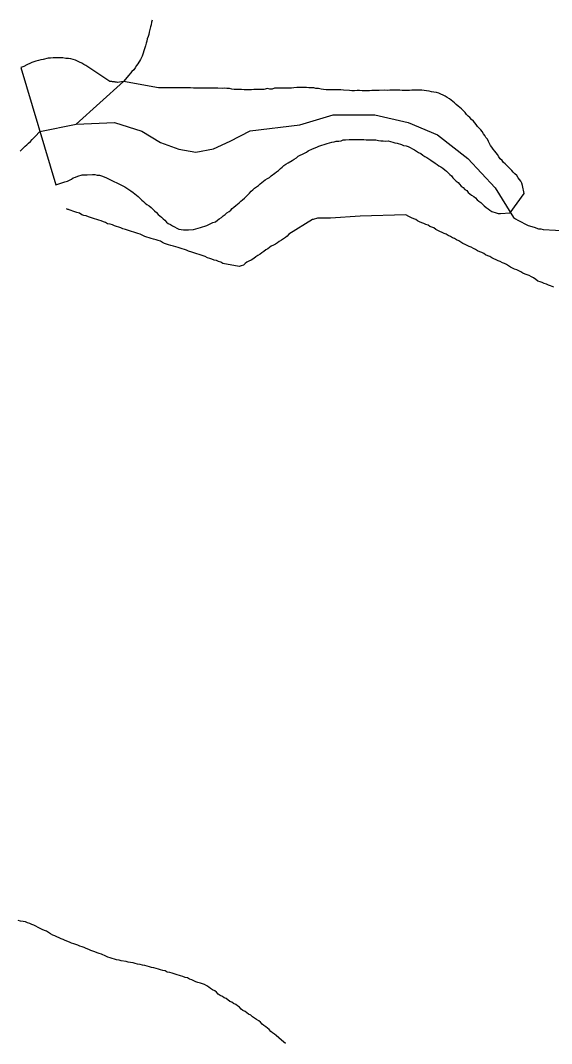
# Model space of a CAD drawing. Extents: x 785.9 to 812.4, y 7674.9 to 7703.1.
# Drawn here: x 797.356 to 798.587, y 7679.189 to 7681.56 of the extents above; entities that cross this region are included whole.
import ezdxf

# ---------------------------------------------------------------- set-up
doc = ezdxf.new("R2010")
doc.units = 0
doc.header["$LTSCALE"] = 0.04
for name, color, linetype, lineweight in [('2', 7, 'Continuous', 25), ('4', 7, 'Continuous', 25), ('7', 7, 'Continuous', 25)]:
    doc.layers.add(name, color=color, linetype=linetype, lineweight=lineweight)

msp = doc.modelspace()

# ---------------------------------------------------------------- linework, layer by layer
at = {"layer": '2'}
msp.add_line((797.3572, 7681.4513), (797.4378, 7681.1791), dxfattribs=at)
for points in [[(797.676, 7681.4038), (797.5951, 7681.4188), (797.5806, 7681.4167), (797.579, 7681.4169), (797.5774, 7681.4172), (797.5757, 7681.4174), (797.5741, 7681.4176), (797.5725, 7681.4178), (797.5709, 7681.418), (797.5693, 7681.4182), (797.5677, 7681.4185), (797.5661, 7681.4187), (797.5645, 7681.4189), (797.5629, 7681.4191), (797.5166, 7681.4499), (797.5077, 7681.4556), (797.5029, 7681.458), (797.498, 7681.4612), (797.4932, 7681.4637), (797.4883, 7681.4661), (797.4835, 7681.4685), (797.4786, 7681.4701), (797.4729, 7681.4709), (797.4673, 7681.4717), (797.4616, 7681.4717), (797.4543, 7681.4734), (797.4487, 7681.4734), (797.443, 7681.4734), (797.4317, 7681.4734), (797.426, 7681.4726), (797.4203, 7681.4726), (797.409, 7681.4701), (797.4034, 7681.4693), (797.3977, 7681.4677), (797.392, 7681.4661), (797.3872, 7681.4645), (797.3823, 7681.4628), (797.3775, 7681.4604), (797.3726, 7681.458), (797.371, 7681.4572), (797.3695, 7681.4565), (797.3681, 7681.4557), (797.3666, 7681.455), (797.3652, 7681.4543), (797.3638, 7681.4536), (797.3572, 7681.4513)], [(798.0588, 7681.4005), (798.0531, 7681.4013), (798.0466, 7681.4022), (798.041, 7681.4022), (798.0361, 7681.4038), (798.0304, 7681.4038), (798.0248, 7681.4038), (798.0191, 7681.4046), (798.0134, 7681.4046), (798.0078, 7681.4046), (798.0021, 7681.4046), (797.9965, 7681.4046), (797.99, 7681.4038), (797.9843, 7681.403), (797.9787, 7681.403), (797.973, 7681.403), (797.9673, 7681.403), (797.9617, 7681.403), (797.956, 7681.403), (797.9503, 7681.403), (797.9447, 7681.403), (797.9398, 7681.4013), (797.9342, 7681.4013), (797.9285, 7681.4022), (797.9204, 7681.4005), (797.9147, 7681.4005), (797.9091, 7681.4005), (797.8969, 7681.4005), (797.8913, 7681.3997), (797.8856, 7681.3997), (797.8799, 7681.3997), (797.8743, 7681.3997), (797.8686, 7681.4005), (797.8629, 7681.4005), (797.8573, 7681.4005), (797.8516, 7681.4005), (797.846, 7681.4013), (797.8403, 7681.4022), (797.8346, 7681.4022), (797.829, 7681.403), (797.8233, 7681.4022), (797.8136, 7681.403), (797.8079, 7681.403), (797.8023, 7681.403), (797.7966, 7681.403), (797.7909, 7681.403), (797.7853, 7681.403), (797.7796, 7681.403), (797.7739, 7681.403), (797.7683, 7681.403), (797.7626, 7681.403), (797.757, 7681.403), (797.7505, 7681.4038), (797.7448, 7681.4038), (797.7392, 7681.4038), (797.7335, 7681.4038), (797.7278, 7681.4038), (797.7222, 7681.4038), (797.7213, 7681.4038), (797.7197, 7681.4038), (797.7181, 7681.4038), (797.7165, 7681.4038), (797.7149, 7681.4038), (797.7133, 7681.4038), (797.7116, 7681.4038), (797.71, 7681.4038), (797.7084, 7681.4038), (797.7068, 7681.4038), (797.7052, 7681.4038), (797.7035, 7681.4038), (797.7019, 7681.4038), (797.7003, 7681.4038), (797.6987, 7681.4038), (797.6971, 7681.4038), (797.6955, 7681.4038), (797.6938, 7681.4038), (797.6922, 7681.4038), (797.6906, 7681.4038), (797.689, 7681.4038), (797.6874, 7681.4038), (797.6857, 7681.4038), (797.6841, 7681.4038), (797.6825, 7681.4038), (797.6809, 7681.4038), (797.6793, 7681.4038), (797.6777, 7681.4038), (797.676, 7681.4038)], [(798.4908, 7681.1141), (798.5236, 7681.1591), (798.52, 7681.178), (798.5184, 7681.1829), (798.5159, 7681.1877), (798.5127, 7681.1918), (798.5095, 7681.1958), (798.5062, 7681.2007), (798.5022, 7681.2047), (798.4981, 7681.2088), (798.4949, 7681.2128), (798.4908, 7681.2161), (798.4876, 7681.2201), (798.4836, 7681.2241), (798.4795, 7681.2282), (798.4755, 7681.2314), (798.4722, 7681.2355), (798.4682, 7681.2395), (798.465, 7681.2444), (798.4617, 7681.2492), (798.4585, 7681.2533), (798.4552, 7681.2573), (798.452, 7681.2622), (798.4488, 7681.2662), (798.4455, 7681.2703), (798.4431, 7681.2751), (798.4407, 7681.28), (798.4382, 7681.2848), (798.435, 7681.2889), (798.4326, 7681.2937), (798.4293, 7681.2978), (798.4261, 7681.3026), (798.4229, 7681.3067), (798.4196, 7681.3107), (798.4156, 7681.3148), (798.4124, 7681.3188), (798.4091, 7681.3229), (798.4059, 7681.3269), (798.4018, 7681.331), (798.3978, 7681.335), (798.3937, 7681.3382), (798.3897, 7681.3423), (798.3865, 7681.3471), (798.3824, 7681.3512), (798.3784, 7681.3552), (798.3743, 7681.3585), (798.3703, 7681.3617), (798.3662, 7681.3657), (798.3622, 7681.369), (798.3581, 7681.3722), (798.3541, 7681.3755), (798.3501, 7681.3787), (798.3452, 7681.3819), (798.3403, 7681.3844), (798.3355, 7681.3868), (798.3306, 7681.3892), (798.3258, 7681.3916), (798.3201, 7681.3933), (798.3145, 7681.3941), (798.3088, 7681.3949), (798.3031, 7681.3965), (798.2975, 7681.3973), (798.2918, 7681.3981), (798.2861, 7681.3989), (798.2805, 7681.3989), (798.2748, 7681.3989), (798.2691, 7681.3989), (798.2635, 7681.3989), (798.2578, 7681.3981), (798.2521, 7681.3981), (798.2465, 7681.3981), (798.2408, 7681.3981), (798.2352, 7681.3989), (798.2295, 7681.3989), (798.2238, 7681.3989), (798.2182, 7681.3989), (798.2125, 7681.3989), (798.206, 7681.3981), (798.2004, 7681.3989), (798.1874, 7681.3981), (798.1818, 7681.3981), (798.1761, 7681.3981), (798.1704, 7681.3981), (798.1648, 7681.3973), (798.1591, 7681.3973), (798.1534, 7681.3973), (798.1478, 7681.3973), (798.1421, 7681.3981), (798.1364, 7681.3981), (798.13, 7681.3973), (798.1243, 7681.3973), (798.1186, 7681.3981), (798.1049, 7681.3989), (798.0984, 7681.3997), (798.0927, 7681.3997), (798.0871, 7681.3997), (798.0814, 7681.3997), (798.0758, 7681.3997), (798.0701, 7681.3997), (798.0644, 7681.3997), (798.0588, 7681.4005)], [(797.8945, 7681.1675), (797.8986, 7681.1716), (797.9034, 7681.1748), (797.9075, 7681.178), (797.9115, 7681.1813), (797.9196, 7681.1877), (797.9236, 7681.191), (797.9285, 7681.1942), (797.9333, 7681.1966), (797.9374, 7681.1999), (797.9455, 7681.2063), (797.9495, 7681.2096), (797.9544, 7681.2128), (797.9584, 7681.2169), (797.9625, 7681.2201), (797.9665, 7681.2241), (797.9714, 7681.2274), (797.9762, 7681.2306), (797.9859, 7681.2355), (797.9908, 7681.2387), (797.9956, 7681.2419), (797.9997, 7681.246), (798.0045, 7681.2484), (798.0094, 7681.25), (798.0143, 7681.2525), (798.0191, 7681.2549), (798.0232, 7681.2581), (798.0329, 7681.263), (798.0426, 7681.2662), (798.0474, 7681.2686), (798.0523, 7681.2703), (798.062, 7681.2735), (798.0669, 7681.2751), (798.0725, 7681.2767), (798.0774, 7681.2784), (798.083, 7681.2792), (798.0879, 7681.2808), (798.0936, 7681.2808), (798.0992, 7681.2816), (798.1041, 7681.2832), (798.1097, 7681.2832), (798.1178, 7681.284), (798.1518, 7681.284), (798.1575, 7681.2832), (798.1801, 7681.2832), (798.1858, 7681.2824), (798.1915, 7681.2816), (798.1971, 7681.2816), (798.2028, 7681.2808), (798.2085, 7681.2816), (798.219, 7681.2784), (798.2238, 7681.2767), (798.2295, 7681.2759), (798.2392, 7681.2727), (798.2441, 7681.2703), (798.2497, 7681.2695), (798.2546, 7681.2678), (798.2691, 7681.2606), (798.274, 7681.2573), (798.2788, 7681.2541), (798.2837, 7681.2517), (798.2886, 7681.2484), (798.2934, 7681.2452), (798.2983, 7681.2428), (798.3023, 7681.2395), (798.3072, 7681.2363), (798.3169, 7681.2298), (798.3217, 7681.2266), (798.3258, 7681.2233), (798.3306, 7681.2209), (798.3347, 7681.2177), (798.3395, 7681.2144), (798.3436, 7681.2112), (798.3476, 7681.2072), (798.3509, 7681.2031), (798.3549, 7681.1999), (798.3581, 7681.1958), (798.3662, 7681.1877), (798.3703, 7681.1845), (798.3735, 7681.1805), (798.3776, 7681.1764), (798.3824, 7681.1732), (798.3857, 7681.1683), (798.3905, 7681.1659), (798.3937, 7681.1618), (798.3978, 7681.1586), (798.4018, 7681.1554), (798.4067, 7681.1521), (798.4107, 7681.1489), (798.4148, 7681.1448), (798.4188, 7681.1416), (798.4229, 7681.1384), (798.431, 7681.1303), (798.4358, 7681.127), (798.4399, 7681.1238), (798.4439, 7681.1206), (798.4488, 7681.1173), (798.4585, 7681.1141), (798.4633, 7681.1125), (798.469, 7681.1125), (798.4908, 7681.1141)], [(797.4378, 7681.1791), (797.4403, 7681.1798), (797.4495, 7681.1829), (797.4592, 7681.1861), (797.4649, 7681.1877), (797.4746, 7681.1926), (797.4786, 7681.1958), (797.4835, 7681.1974), (797.4891, 7681.1991), (797.4988, 7681.2023), (797.5109, 7681.2026), (797.5231, 7681.2031), (797.5288, 7681.2031), (797.5336, 7681.2015), (797.5393, 7681.2015), (797.5441, 7681.1999), (797.5539, 7681.1966), (797.5976, 7681.1748), (797.6024, 7681.1716), (797.6073, 7681.1683), (797.6121, 7681.1651), (797.617, 7681.1618), (797.621, 7681.1586), (797.6251, 7681.1554), (797.6291, 7681.1521), (797.6372, 7681.144), (797.6412, 7681.1408), (797.6453, 7681.1368), (797.6493, 7681.1335), (797.6542, 7681.1303), (797.659, 7681.127), (797.6671, 7681.119), (797.6712, 7681.1149), (797.6752, 7681.1109), (797.6793, 7681.1076), (797.6833, 7681.1044), (797.6866, 7681.1003), (797.6906, 7681.0971), (797.6946, 7681.0931), (797.6987, 7681.0898), (797.7035, 7681.0874), (797.7084, 7681.0842), (797.723, 7681.0769), (797.7286, 7681.0761), (797.7343, 7681.0753), (797.7456, 7681.0753), (797.757, 7681.0761), (797.7626, 7681.0777), (797.7683, 7681.0785), (797.7731, 7681.0801), (797.7877, 7681.085), (797.8023, 7681.0923), (797.8079, 7681.0939), (797.8128, 7681.0971), (797.8168, 7681.1003), (797.8217, 7681.1036), (797.8257, 7681.1076), (797.8306, 7681.1109), (797.8346, 7681.1141), (797.8395, 7681.1173), (797.8435, 7681.1206), (797.8468, 7681.1246), (797.8508, 7681.1279), (797.8549, 7681.1311), (797.8589, 7681.1343), (797.8629, 7681.1376), (797.867, 7681.1416), (797.871, 7681.1448), (797.8751, 7681.1481), (797.8832, 7681.1562), (797.8872, 7681.1602), (797.8905, 7681.1643), (797.8945, 7681.1675)]]:
    msp.add_lwpolyline(points, dxfattribs=at)
at = {"layer": '4'}
for points in [[(797.4659, 7681.1225), (797.4644, 7681.1231), (797.4628, 7681.1237), (797.4625, 7681.1238)], [(798.0442, 7681.102), (798.0345, 7681.0987), (798.0329, 7681.0986), (797.9778, 7681.0647), (797.9746, 7681.0607), (797.9706, 7681.0575), (797.9657, 7681.0542), (797.9609, 7681.051), (797.956, 7681.0478), (797.952, 7681.0445), (797.9471, 7681.0421), (797.9422, 7681.0397), (797.9374, 7681.0372), (797.9333, 7681.034), (797.9293, 7681.0308), (797.9244, 7681.0283), (797.9204, 7681.0251), (797.9155, 7681.0219), (797.9115, 7681.0186), (797.9066, 7681.0154), (797.9018, 7681.0121), (797.8969, 7681.0089), (797.8905, 7681.0049), (797.8856, 7681.0024), (797.8808, 7681), (797.8767, 7680.9968), (797.8727, 7680.9935), (797.8678, 7680.9919), (797.8629, 7680.9903), (797.8249, 7680.9968), (797.8201, 7681), (797.8152, 7681.0016), (797.8104, 7681.0041), (797.8047, 7681.0049), (797.7998, 7681.0073), (797.795, 7681.0089), (797.7893, 7681.0105), (797.7845, 7681.013), (797.7796, 7681.0146), (797.7748, 7681.0162), (797.7699, 7681.0178), (797.765, 7681.0194), (797.7602, 7681.0211), (797.7529, 7681.0235), (797.7456, 7681.0259), (797.7408, 7681.0275), (797.7359, 7681.0291), (797.7311, 7681.0308), (797.7262, 7681.0324), (797.7213, 7681.034), (797.7165, 7681.0356), (797.7108, 7681.0372), (797.7044, 7681.0389), (797.6995, 7681.0405), (797.6946, 7681.0421), (797.6898, 7681.0437), (797.6849, 7681.0453), (797.6809, 7681.0486), (797.6752, 7681.0502), (797.6704, 7681.0518), (797.6647, 7681.0534), (797.659, 7681.055), (797.6542, 7681.0567), (797.6493, 7681.0583), (797.6445, 7681.0599), (797.6396, 7681.0615), (797.6332, 7681.0647), (797.6283, 7681.0664), (797.6234, 7681.068), (797.6186, 7681.0696), (797.6137, 7681.0712), (797.6089, 7681.0728), (797.604, 7681.0745), (797.5992, 7681.0761), (797.5935, 7681.0777), (797.5886, 7681.0793), (797.5838, 7681.0809), (797.5789, 7681.0825), (797.5741, 7681.0842), (797.5692, 7681.0866), (797.5636, 7681.0882), (797.5579, 7681.089), (797.553, 7681.0923), (797.5482, 7681.0939), (797.5433, 7681.0955), (797.5377, 7681.0971), (797.5328, 7681.0987), (797.528, 7681.1003), (797.5231, 7681.102), (797.5183, 7681.1036), (797.5134, 7681.1052), (797.5085, 7681.1076), (797.5029, 7681.1084), (797.498, 7681.1101), (797.4932, 7681.1133), (797.4867, 7681.1149), (797.4818, 7681.1165), (797.4689, 7681.1214), (797.4689, 7681.1214), (797.4674, 7681.122), (797.4659, 7681.1225)], [(798.592, 7680.9418), (798.5847, 7680.945), (798.5799, 7680.9466), (798.575, 7680.949), (798.5701, 7680.9507), (798.5653, 7680.9531), (798.5604, 7680.9547), (798.5556, 7680.9563), (798.5507, 7680.9596), (798.5451, 7680.9636), (798.5402, 7680.966), (798.5353, 7680.9693), (798.5305, 7680.9709), (798.5256, 7680.9725), (798.5208, 7680.9749), (798.5159, 7680.9774), (798.5111, 7680.9798), (798.5062, 7680.9822), (798.5014, 7680.9838), (798.4965, 7680.9863), (798.4917, 7680.9887), (798.4876, 7680.9919), (798.4828, 7680.9943), (798.4779, 7680.9968), (798.473, 7680.9984), (798.4682, 7681.0016), (798.4633, 7681.0032), (798.4585, 7681.0057), (798.4536, 7681.0081), (798.4488, 7681.0105), (798.4439, 7681.013), (798.4391, 7681.0146), (798.4342, 7681.017), (798.4302, 7681.0202), (798.4253, 7681.0227), (798.4204, 7681.0243), (798.4156, 7681.0267), (798.4107, 7681.0291), (798.4059, 7681.0316), (798.401, 7681.0348), (798.3962, 7681.0364), (798.3913, 7681.0389), (798.3865, 7681.0413), (798.3816, 7681.0437), (798.3768, 7681.0461), (798.3719, 7681.0494), (798.367, 7681.0518), (798.3622, 7681.055), (798.3573, 7681.0567), (798.3525, 7681.0599), (798.3476, 7681.0615), (798.3428, 7681.0647), (798.3379, 7681.0664), (798.3331, 7681.0688), (798.3282, 7681.0712), (798.3234, 7681.0736), (798.3185, 7681.0761), (798.3145, 7681.0793), (798.3096, 7681.0809), (798.3047, 7681.0825), (798.3007, 7681.0858), (798.2958, 7681.0874), (798.291, 7681.0898), (798.2861, 7681.0914), (798.2813, 7681.0939), (798.2764, 7681.0955), (798.2724, 7681.0987), (798.2675, 7681.1003), (798.2627, 7681.1028), (798.2578, 7681.1052), (798.2564, 7681.1059), (798.2549, 7681.1066), (798.2535, 7681.1074), (798.252, 7681.1081), (798.2506, 7681.1088), (798.2491, 7681.1095), (798.1437, 7681.1068), (798.1437, 7681.1068), (798.0749, 7681.102), (798.0749, 7681.102), (798.0442, 7681.102)]]:
    msp.add_lwpolyline(points, dxfattribs=at)
at = {"layer": '7'}
msp.add_line((797.5951, 7681.4188), (797.4855, 7681.3202), dxfattribs=at)
for points in [[(797.6615, 7681.5607), (797.6599, 7681.5559), (797.659, 7681.5502), (797.6574, 7681.5454), (797.6558, 7681.5389), (797.6542, 7681.5332), (797.6534, 7681.5276), (797.6518, 7681.5227), (797.6501, 7681.5179), (797.6493, 7681.5122), (797.6477, 7681.5073), (797.6461, 7681.5017), (797.6445, 7681.4968), (797.6429, 7681.492), (797.6396, 7681.4823), (797.638, 7681.4774), (797.634, 7681.4701), (797.6283, 7681.4596), (797.6251, 7681.4556), (797.6218, 7681.4507), (797.6186, 7681.4459), (797.6145, 7681.4418), (797.6113, 7681.4378), (797.6073, 7681.4337), (797.5951, 7681.4188)], [(798.0034, 7681.3182), (798.0812, 7681.3414), (798.1777, 7681.3414), (798.2545, 7681.3238), (798.3225, 7681.2953), (798.3927, 7681.2404), (798.4563, 7681.1724), (798.4989, 7681.1036)], [(797.4012, 7681.3026), (797.4855, 7681.3202), (797.5737, 7681.3241), (797.637, 7681.3033), (797.6806, 7681.2776), (797.7232, 7681.2617), (797.7628, 7681.2548), (797.8034, 7681.2627), (797.842, 7681.2805), (797.8886, 7681.3043), (798.0034, 7681.3182)], [(797.3556, 7681.2573), (797.3589, 7681.2614), (797.3629, 7681.2654), (797.3669, 7681.2686), (797.371, 7681.2719), (797.375, 7681.2759), (797.3791, 7681.28), (797.3831, 7681.284), (797.3904, 7681.2913), (797.4012, 7681.3026)], [(798.4989, 7681.1036), (798.5038, 7681.1003), (798.5086, 7681.0971), (798.5329, 7681.085), (798.5467, 7681.0809), (798.5564, 7681.0777), (798.562, 7681.0777), (798.5677, 7681.0761), (798.596, 7681.0745), (798.6302, 7681.0724), (798.6918, 7681.0568), (798.7805, 7681.016), (798.8753, 7680.965), (798.9252, 7680.9303), (798.9568, 7680.8732), (798.9711, 7680.7488), (798.9772, 7680.5483)], [(797.4357, 7679.4392), (797.4309, 7679.4408), (797.426, 7679.4432), (797.4163, 7679.4497), (797.4114, 7679.4513), (797.4066, 7679.4537), (797.4017, 7679.4562), (797.3872, 7679.4634), (797.3823, 7679.4651), (797.3775, 7679.4675), (797.3726, 7679.4691), (797.3678, 7679.4715), (797.3621, 7679.4724), (797.3564, 7679.4732), (797.3508, 7679.4748)], [(797.97, 7679.1893), (797.9609, 7679.1972), (797.9487, 7679.2078), (797.9447, 7679.211), (797.9406, 7679.2142), (797.9366, 7679.2175), (797.9325, 7679.2215), (797.9285, 7679.2248), (797.9244, 7679.228), (797.9204, 7679.2312), (797.9164, 7679.2345), (797.9123, 7679.2385), (797.9083, 7679.2417), (797.9034, 7679.245), (797.8986, 7679.2482), (797.8937, 7679.2515), (797.8897, 7679.2547), (797.8848, 7679.2571), (797.8808, 7679.2604), (797.8767, 7679.2636), (797.8718, 7679.266), (797.8678, 7679.2693), (797.8638, 7679.2733), (797.8589, 7679.2765), (797.8549, 7679.2798), (797.85, 7679.2822), (797.846, 7679.2854), (797.8411, 7679.2871), (797.833, 7679.2935), (797.8282, 7679.2951), (797.8241, 7679.2984), (797.8193, 7679.3008), (797.8144, 7679.304), (797.8104, 7679.3081), (797.8063, 7679.3113), (797.8015, 7679.3138), (797.7966, 7679.317), (797.7926, 7679.3202), (797.7877, 7679.3227), (797.7828, 7679.3259), (797.7731, 7679.3291), (797.7675, 7679.3308), (797.7626, 7679.3324), (797.7578, 7679.3348), (797.7529, 7679.3372), (797.7481, 7679.3388), (797.7432, 7679.3413), (797.7375, 7679.3421), (797.7327, 7679.3445), (797.727, 7679.3461), (797.7173, 7679.3494), (797.7124, 7679.351), (797.7076, 7679.3526), (797.7019, 7679.3542), (797.6963, 7679.355), (797.6914, 7679.3575), (797.6857, 7679.3583), (797.6809, 7679.3599), (797.676, 7679.3615), (797.6704, 7679.3631), (797.6655, 7679.3647), (797.6599, 7679.3655), (797.655, 7679.3672), (797.6501, 7679.3688), (797.6445, 7679.3704), (797.6388, 7679.3712), (797.6332, 7679.3728), (797.6275, 7679.3736), (797.6218, 7679.3744), (797.617, 7679.3761), (797.6113, 7679.3769), (797.6056, 7679.3777), (797.6008, 7679.3793), (797.5895, 7679.3809), (797.5846, 7679.3825), (797.5789, 7679.3833), (797.5741, 7679.385), (797.5684, 7679.3866), (797.5636, 7679.3882), (797.5587, 7679.3898), (797.5539, 7679.3914), (797.5441, 7679.3963), (797.5385, 7679.3979), (797.5336, 7679.3995), (797.5288, 7679.402), (797.5239, 7679.4036), (797.5191, 7679.4052), (797.5142, 7679.4076), (797.5085, 7679.4092), (797.5037, 7679.4117), (797.4988, 7679.4133), (797.494, 7679.4149), (797.4891, 7679.4173), (797.4843, 7679.4189), (797.4794, 7679.4206), (797.4746, 7679.4222), (797.4697, 7679.4246), (797.46, 7679.4278), (797.4551, 7679.4303), (797.4503, 7679.4319), (797.4357, 7679.4392)]]:
    msp.add_lwpolyline(points, dxfattribs=at)

doc.saveas('drawing.dxf')
